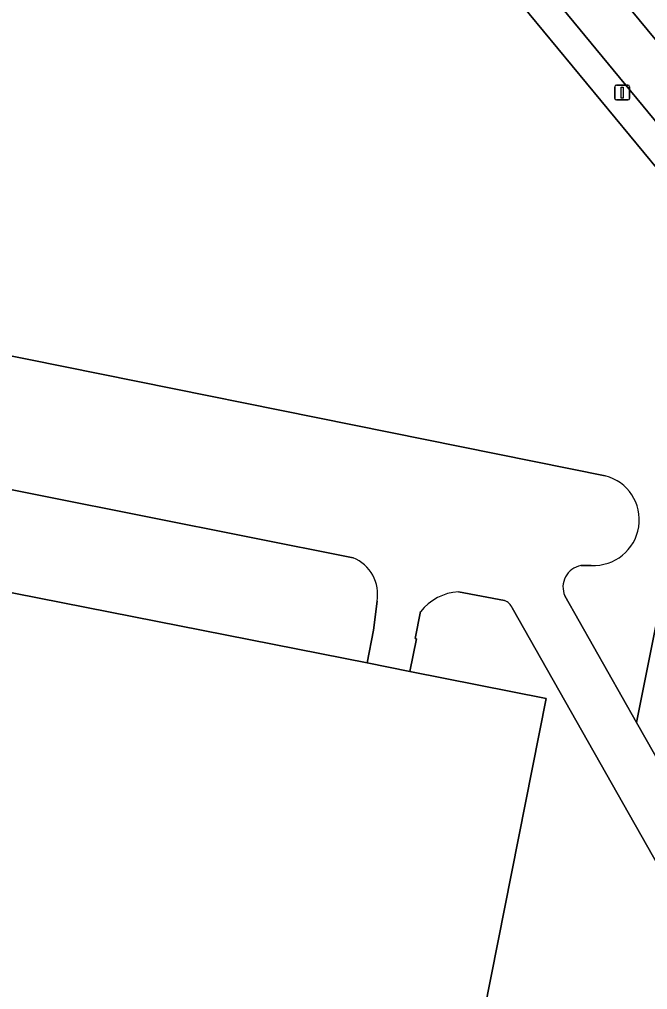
# Model space of a CAD drawing. Extents: x 158793 to 159888, y 384317 to 385256.
# Drawn here: x 159393 to 159435.6, y 384965.5 to 385031.2 of the extents above; entities that cross this region are included whole.
import ezdxf

# ---------------------------------------------------------------- set-up
doc = ezdxf.new("R2010")
doc.units = 0
for name, color, linetype in [('IMGEO_Fietspad_gesloten', 7, 'Continuous'), ('IMGEO_Groenvoorziening', 7, 'Continuous'), ('IMGEO_Lichtmast', 7, 'Continuous'), ('IMGEO_Pand', 7, 'Continuous'), ('IMGEO_Parkeervlak_open', 7, 'Continuous'), ('IMGEO_Rijbaan_lokaal_open', 7, 'Continuous'), ('IMGEO_Verkeerseiland_open', 7, 'Continuous'), ('IMGEO_Voetpad_open', 7, 'Continuous')]:
    doc.layers.add(name, color=color, linetype=linetype)

msp = doc.modelspace()

# ---------------------------------------------------------------- linework, layer by layer
at = {"layer": 'IMGEO_Fietspad_gesloten'}
msp.add_lwpolyline([(159392.221, 385077.556), (159398.871, 385069.463), (159412.232, 385053.326), (159424.262, 385038.689), (159425.141, 385037.619), (159437.96, 385022.078), (159441.576, 385017.691), (159446.9, 385011.233), (159450.98, 385006.284), (159456.169, 385000), (159463.854, 384990.694), (159464.988, 384989.328), (159467.665, 384986.104), (159477.003, 384974.858), (159489.623, 384959.686), (159490.048, 384959.172), (159492.795, 384961.44), (159492.69, 384961.567), (159492.646, 384961.62), (159460.845, 385000), (159427.599, 385040.125)], dxfattribs=at)
at = {"layer": 'IMGEO_Groenvoorziening'}
for points in [[(159373.398, 385067.702), (159375.782, 385067.298), (159373.374, 385054.999), (159371.642, 385046.032), (159368.642, 385031.146), (159366.78, 385021.515), (159365.261, 385013.853), (159381.41, 385010.621), (159432.72, 385000.278)], [(159429.98, 384992.142), (159434.842, 384983.575), (159441.173, 385015.118), (159423.68, 385036.291)], [(159431.771, 384994.206), (159431.071, 384994.188)]]:
    msp.add_lwpolyline(points, dxfattribs=at)
for centre, radius, start, end in [((159431.939, 384997.29), 3.088, 266.87965, 75.35442), ((159431.322, 384992.74), 1.469, 99.82922, 204.03452)]:
    msp.add_arc(centre, radius, start, end, dxfattribs=at)
at = {"layer": 'IMGEO_Lichtmast'}
for p, q in [((159433.372, 385025.828), (159433.372, 385026.628)), ((159433.372, 385026.628), (159433.372, 385025.828)), ((159433.472, 385026.728), (159434.262, 385026.728)), ((159434.262, 385026.728), (159433.472, 385026.728)), ((159434.362, 385026.628), (159434.362, 385025.828)), ((159434.362, 385025.828), (159434.362, 385026.628)), ((159434.262, 385025.728), (159433.472, 385025.728)), ((159433.472, 385025.728), (159434.262, 385025.728))]:
    msp.add_line(p, q, dxfattribs=at)
msp.add_lwpolyline([(159433.792, 385026.603), (159433.942, 385026.603), (159433.942, 385025.853), (159433.792, 385025.853), (159433.792, 385026.603)], dxfattribs=at)
for centre, start, end in [((159433.472, 385026.628), 90, 180), ((159433.472, 385026.628), 90, 180), ((159434.262, 385026.628), 0, 90), ((159434.262, 385026.628), 360, 90), ((159433.472, 385025.828), 180, 270), ((159433.472, 385025.828), 180, 270), ((159434.262, 385025.828), 270, 0), ((159434.262, 385025.828), 270, 0)]:
    msp.add_arc(centre, 0.1, start, end, dxfattribs=at)
at = {"layer": 'IMGEO_Pand'}
msp.add_lwpolyline([(159391.489, 384807.77), (159393.25, 384807.419), (159393.22, 384807.289), (159393.88, 384807.159), (159393.92, 384807.39), (159393.47, 384807.479), (159394.445, 384812.396), (159407.48, 384878.119), (159406.6, 384878.289), (159408.739, 384889.09), (159409.619, 384888.919), (159415.709, 384919.633), (159416.097, 384921.591), (159428.709, 384985.2), (159419.48, 384987.02), (159416.57, 384987.599), (159367.279, 384997.32)], dxfattribs=at)
at = {"layer": 'IMGEO_Parkeervlak_open'}
for points in [[(159425.898, 384991.83), (159422.766, 384992.423)], [(159420.204, 384991.071), (159419.839, 384989.245), (159419.92, 384989.229), (159419.48, 384987.02), (159428.709, 384985.2), (159416.097, 384921.591), (159415.709, 384919.633), (159409.619, 384888.919), (159408.739, 384889.09), (159406.6, 384878.289), (159407.48, 384878.119), (159394.445, 384812.396), (159393.47, 384807.479), (159393.92, 384807.39), (159393.88, 384807.159), (159393.22, 384807.289), (159393.25, 384807.419), (159391.489, 384807.77)], [(159437.521, 384971.726), (159426.42, 384991.32)]]:
    msp.add_lwpolyline(points, dxfattribs=at)
for centre, radius, start, end in [((159422.997, 384988.882), 3.548, 93.72954, 141.91282), ((159425.533, 384990.934), 0.967, 23.49936, 67.83304)]:
    msp.add_arc(centre, radius, start, end, dxfattribs=at)
at = {"layer": 'IMGEO_Rijbaan_lokaal_open'}
for points in [[(159432.72, 385000.278), (159381.41, 385010.621)], [(159363.391, 385004.764), (159363.149, 385003.539), (159363.335, 385003.502), (159367.634, 385002.653), (159368.309, 385002.52), (159368.61, 385004.103), (159387.504, 385000.311), (159415.626, 384994.724)], [(159431.071, 384994.188), (159431.771, 384994.206)], [(159422.766, 384992.423), (159425.898, 384991.83)], [(159417.251, 384991.771), (159417, 384989.809), (159416.57, 384987.599), (159419.48, 384987.02), (159419.92, 384989.229), (159419.839, 384989.245), (159420.204, 384991.071)], [(159439.451, 384975.454), (159434.842, 384983.575), (159429.98, 384992.142)], [(159426.42, 384991.32), (159437.521, 384971.726)]]:
    msp.add_lwpolyline(points, dxfattribs=at)
for centre, radius, start, end in [((159431.939, 384997.29), 3.088, 266.87965, 75.35442), ((159414.598, 384992.235), 2.693, 350.07883, 67.56808), ((159431.322, 384992.74), 1.469, 99.82922, 204.03452), ((159422.997, 384988.882), 3.548, 93.72954, 141.91282), ((159425.533, 384990.934), 0.967, 23.49936, 67.83304)]:
    msp.add_arc(centre, radius, start, end, dxfattribs=at)
at = {"layer": 'IMGEO_Verkeerseiland_open'}
msp.add_lwpolyline([(159305.292, 385187.89), (159310.139, 385182.556), (159426.963, 385040.896), (159427.599, 385040.125), (159460.845, 385000), (159492.646, 384961.62)], dxfattribs=at)
at = {"layer": 'IMGEO_Voetpad_open'}
for points in [[(159388.179, 385079.266), (159390.62, 385076.312), (159422.732, 385037.439), (159423.68, 385036.291), (159441.173, 385015.118), (159444.869, 385010.645), (159446.996, 385008.071), (159447.244, 385009.631)], [(159446.9, 385011.233), (159441.576, 385017.691), (159437.96, 385022.078), (159425.141, 385037.619), (159424.262, 385038.689), (159412.232, 385053.326), (159398.871, 385069.463), (159392.221, 385077.556)], [(159444.869, 385010.645), (159441.173, 385015.118), (159434.842, 384983.575), (159439.451, 384975.454)], [(159415.626, 384994.724), (159387.504, 385000.311), (159368.61, 385004.103), (159368.309, 385002.52)], [(159368.309, 385002.52), (159367.81, 385000), (159367.279, 384997.32), (159416.57, 384987.599), (159417, 384989.809), (159417.251, 384991.771)]]:
    msp.add_lwpolyline(points, dxfattribs=at)
msp.add_arc((159414.598, 384992.235), 2.693, 350.07883, 67.56808, dxfattribs=at)

doc.saveas('drawing.dxf')
